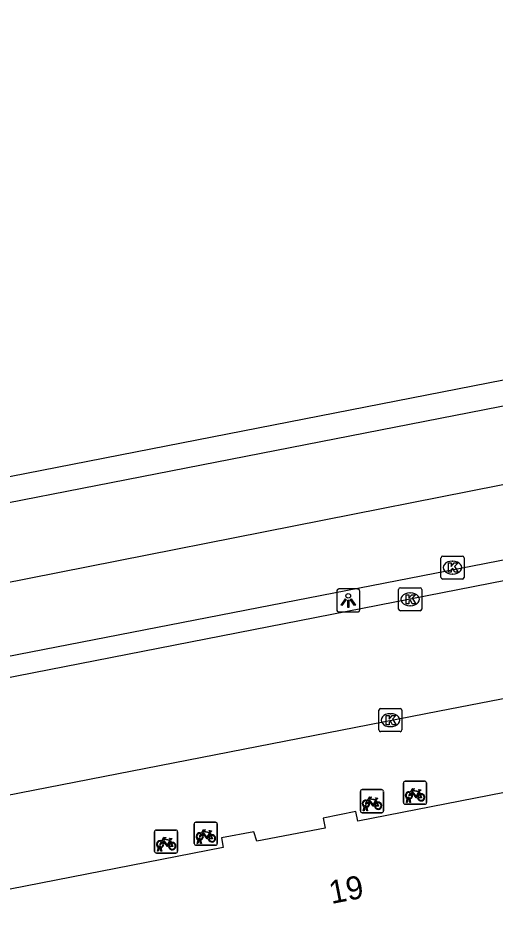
# Model space of a CAD drawing. Extents: x 160379 to 161131, y 383940 to 384849.
# Drawn here: x 160693.77 to 160714.44, y 384798.32 to 384837.19 of the extents above; entities that cross this region are included whole.
import ezdxf

# ---------------------------------------------------------------- set-up
doc = ezdxf.new("R2010")
doc.units = 0
for name, color, linetype in [('IMGEO_Fietsenrek', 7, 'Continuous'), ('IMGEO_Kolk', 7, 'Continuous'), ('IMGEO_Lichtpunt', 7, 'Continuous'), ('IMGEO_Pand', 7, 'Continuous'), ('IMGEO_Pand_nummerreeks', 7, 'Continuous'), ('IMGEO_Rijbaan_lokaal_open', 7, 'Continuous'), ('IMGEO_Rijbaan_regionaal_gesloten', 7, 'Continuous')]:
    doc.layers.add(name, color=color, linetype=linetype)

msp = doc.modelspace()

# ---------------------------------------------------------------- linework, layer by layer
at = {"layer": 'IMGEO_Fietsenrek'}
for p, q in [((160710.472, 384803.16), (160710.472, 384804.001)), ((160710.472, 384804.001), (160710.472, 384803.16)), ((160710.547, 384804.085), (160711.388, 384804.085)), ((160711.388, 384804.085), (160710.547, 384804.085)), ((160711.472, 384804.01), (160711.472, 384803.169)), ((160711.472, 384803.169), (160711.472, 384804.01)), ((160708.607, 384802.796), (160708.607, 384803.637)), ((160708.607, 384803.637), (160708.607, 384802.796)), ((160708.682, 384803.721), (160709.523, 384803.721)), ((160709.523, 384803.721), (160708.682, 384803.721)), ((160709.607, 384803.646), (160709.607, 384802.805)), ((160709.607, 384802.805), (160709.607, 384803.646)), ((160711.159, 384803.634), (160711.195, 384803.539)), ((160709.294, 384803.27), (160709.33, 384803.175)), ((160710.599, 384803.169), (160710.638, 384803.329)), ((160710.668, 384803.317), (160710.633, 384803.169)), ((160710.71, 384803.341), (160710.709, 384803.345)), ((160710.751, 384803.169), (160710.717, 384803.311)), ((160710.741, 384803.352), (160710.742, 384803.345)), ((160710.749, 384803.315), (160710.784, 384803.169)), ((160708.734, 384802.805), (160708.773, 384802.965)), ((160708.803, 384802.953), (160708.768, 384802.805)), ((160708.845, 384802.977), (160708.844, 384802.981)), ((160708.886, 384802.805), (160708.852, 384802.947)), ((160708.876, 384802.988), (160708.877, 384802.981)), ((160708.884, 384802.951), (160708.919, 384802.805)), ((160711.397, 384803.085), (160710.556, 384803.085)), ((160710.556, 384803.085), (160711.397, 384803.085)), ((160710.633, 384803.169), (160710.599, 384803.169)), ((160710.784, 384803.169), (160710.751, 384803.169)), ((160709.532, 384802.721), (160708.691, 384802.721)), ((160708.691, 384802.721), (160709.532, 384802.721)), ((160708.768, 384802.805), (160708.734, 384802.805)), ((160708.919, 384802.805), (160708.886, 384802.805)), ((160701.408, 384801.38), (160701.408, 384802.221)), ((160701.408, 384802.221), (160701.408, 384801.38)), ((160701.483, 384802.305), (160702.324, 384802.305)), ((160702.324, 384802.305), (160701.483, 384802.305)), ((160702.408, 384802.23), (160702.408, 384801.389)), ((160702.408, 384801.389), (160702.408, 384802.23)), ((160699.69, 384801.044), (160699.69, 384801.885)), ((160699.69, 384801.885), (160699.69, 384801.044)), ((160699.765, 384801.969), (160700.606, 384801.969)), ((160700.606, 384801.969), (160699.765, 384801.969)), ((160700.69, 384801.894), (160700.69, 384801.053)), ((160700.69, 384801.053), (160700.69, 384801.894)), ((160702.095, 384801.854), (160702.131, 384801.759)), ((160700.377, 384801.518), (160700.413, 384801.423)), ((160702.333, 384801.305), (160701.492, 384801.305)), ((160701.492, 384801.305), (160702.333, 384801.305)), ((160701.535, 384801.389), (160701.574, 384801.549)), ((160701.569, 384801.389), (160701.535, 384801.389)), ((160701.604, 384801.537), (160701.569, 384801.389)), ((160701.646, 384801.561), (160701.645, 384801.565)), ((160701.687, 384801.389), (160701.653, 384801.531)), ((160701.677, 384801.572), (160701.678, 384801.565)), ((160701.685, 384801.535), (160701.72, 384801.389)), ((160701.72, 384801.389), (160701.687, 384801.389)), ((160700.615, 384800.969), (160699.774, 384800.969)), ((160699.774, 384800.969), (160700.615, 384800.969)), ((160699.817, 384801.053), (160699.856, 384801.213)), ((160699.851, 384801.053), (160699.817, 384801.053)), ((160699.886, 384801.201), (160699.851, 384801.053)), ((160699.928, 384801.225), (160699.927, 384801.229)), ((160699.969, 384801.053), (160699.935, 384801.195)), ((160699.959, 384801.236), (160699.96, 384801.229)), ((160699.967, 384801.199), (160700.002, 384801.053)), ((160700.002, 384801.053), (160699.969, 384801.053))]:
    msp.add_line(p, q, dxfattribs=at)
for points in [[(160710.785, 384803.611), (160710.88, 384803.775), (160710.966, 384803.761), (160710.968, 384803.752), (160710.912, 384803.741), (160710.885, 384803.696), (160711.141, 384803.655)], [(160711.081, 384803.367), (160711.031, 384803.367), (160710.84, 384803.618), (160710.821, 384803.586)], [(160711.128, 384803.63), (160710.871, 384803.671), (160710.854, 384803.642), (160711.021, 384803.422), (160711.128, 384803.63)], [(160711.176, 384803.532), (160711.146, 384803.609), (160711.037, 384803.391), (160711.08, 384803.391)], [(160711.141, 384803.655), (160711.166, 384803.704), (160711.16, 384803.708), (160711.137, 384803.712), (160711.125, 384803.719), (160711.124, 384803.722), (160711.126, 384803.727), (160711.221, 384803.712), (160711.223, 384803.702), (160711.213, 384803.689), (160711.201, 384803.683), (160711.187, 384803.689), (160711.159, 384803.634)], [(160708.941, 384803.195), (160708.889, 384803.105), (160708.849, 384803.08), (160708.85, 384803.127), (160708.905, 384803.221)], [(160708.92, 384803.247), (160709.015, 384803.411), (160709.101, 384803.397), (160709.103, 384803.388), (160709.047, 384803.377), (160709.02, 384803.332), (160709.276, 384803.291)], [(160709.216, 384803.003), (160709.166, 384803.003), (160708.975, 384803.254), (160708.956, 384803.222)], [(160709.263, 384803.266), (160709.006, 384803.307), (160708.989, 384803.278), (160709.156, 384803.058), (160709.263, 384803.266)], [(160709.311, 384803.168), (160709.281, 384803.245), (160709.172, 384803.027), (160709.215, 384803.027)], [(160709.276, 384803.291), (160709.301, 384803.34), (160709.295, 384803.344), (160709.272, 384803.348), (160709.26, 384803.355), (160709.259, 384803.358), (160709.261, 384803.363), (160709.356, 384803.348), (160709.358, 384803.338), (160709.348, 384803.325), (160709.336, 384803.319), (160709.322, 384803.325), (160709.294, 384803.27)], [(160710.806, 384803.559), (160710.754, 384803.469), (160710.714, 384803.444), (160710.715, 384803.491), (160710.77, 384803.585)], [(160711.11, 384803.391), (160711.23, 384803.39), (160711.186, 384803.504)], [(160711.206, 384803.511), (160711.261, 384803.366), (160711.111, 384803.366)], [(160709.245, 384803.027), (160709.365, 384803.026), (160709.321, 384803.14)], [(160709.341, 384803.147), (160709.396, 384803.002), (160709.246, 384803.002)], [(160700.003, 384801.495), (160700.098, 384801.659), (160700.184, 384801.645), (160700.186, 384801.636), (160700.13, 384801.625), (160700.103, 384801.58), (160700.359, 384801.539)], [(160701.742, 384801.779), (160701.69, 384801.689), (160701.65, 384801.664), (160701.651, 384801.711), (160701.706, 384801.805)], [(160701.721, 384801.831), (160701.816, 384801.995), (160701.902, 384801.981), (160701.904, 384801.972), (160701.848, 384801.961), (160701.821, 384801.916), (160702.077, 384801.875)], [(160702.017, 384801.587), (160701.967, 384801.587), (160701.776, 384801.838), (160701.757, 384801.806)], [(160702.064, 384801.85), (160701.807, 384801.891), (160701.79, 384801.862), (160701.957, 384801.642), (160702.064, 384801.85)], [(160702.112, 384801.752), (160702.082, 384801.829), (160701.973, 384801.611), (160702.016, 384801.611)], [(160702.046, 384801.611), (160702.166, 384801.61), (160702.122, 384801.724)], [(160702.142, 384801.731), (160702.197, 384801.586), (160702.047, 384801.586)], [(160702.077, 384801.875), (160702.102, 384801.924), (160702.096, 384801.928), (160702.073, 384801.932), (160702.061, 384801.939), (160702.06, 384801.942), (160702.062, 384801.947), (160702.157, 384801.932), (160702.159, 384801.922), (160702.149, 384801.909), (160702.137, 384801.903), (160702.123, 384801.909), (160702.095, 384801.854)], [(160700.024, 384801.443), (160699.972, 384801.353), (160699.932, 384801.328), (160699.933, 384801.375), (160699.988, 384801.469)], [(160700.299, 384801.251), (160700.249, 384801.251), (160700.058, 384801.502), (160700.039, 384801.47)], [(160700.346, 384801.514), (160700.089, 384801.555), (160700.072, 384801.526), (160700.239, 384801.306), (160700.346, 384801.514)], [(160700.394, 384801.416), (160700.364, 384801.493), (160700.255, 384801.275), (160700.298, 384801.275)], [(160700.328, 384801.275), (160700.448, 384801.274), (160700.404, 384801.388)], [(160700.424, 384801.395), (160700.479, 384801.25), (160700.329, 384801.25)], [(160700.359, 384801.539), (160700.384, 384801.588), (160700.378, 384801.592), (160700.355, 384801.596), (160700.343, 384801.603), (160700.342, 384801.606), (160700.344, 384801.611), (160700.439, 384801.596), (160700.441, 384801.586), (160700.431, 384801.573), (160700.419, 384801.567), (160700.405, 384801.573), (160700.377, 384801.518)]]:
    msp.add_lwpolyline(points, dxfattribs=at)
for centre, radius, start, end in [((160710.55, 384804.007), 0.0779, 92.4484, 184.2845), ((160710.55, 384804.007), 0.0779, 92.4484, 184.2845), ((160711.394, 384804.007), 0.0779, 2.4484, 94.2845), ((160711.394, 384804.007), 0.0779, 2.4484, 94.2845), ((160708.685, 384803.643), 0.0779, 92.4484, 184.2845), ((160708.685, 384803.643), 0.0779, 92.4484, 184.2845), ((160709.529, 384803.643), 0.0779, 2.4484, 94.2845), ((160709.529, 384803.643), 0.0779, 2.4484, 94.2845), ((160710.712, 384803.47), 0.159, 62.6766, 242.1369), ((160710.712, 384803.47), 0.129, 63.3192, 238.903), ((160708.847, 384803.106), 0.159, 62.6766, 242.1369), ((160708.847, 384803.106), 0.129, 63.3192, 238.903), ((160708.847, 384803.106), 0.159, 283.5766, 46.6042), ((160710.692, 384803.341), 0.0499, 12.8025, 158.6934), ((160710.712, 384803.47), 0.159, 253.9967, 271.7867), ((160710.692, 384803.341), 0.0174, 12.8025, 163.4502), ((160710.712, 384803.47), 0.129, 253.415, 269.0204), ((160710.712, 384803.47), 0.129, 283.6043, 43.4302), ((160710.712, 384803.47), 0.159, 283.5766, 46.6042), ((160711.239, 384803.386), 0.159, 113.3408, 178.3217), ((160711.239, 384803.386), 0.159, 187.0065, 105.7708), ((160711.239, 384803.386), 0.129, 113.923, 177.9556), ((160711.239, 384803.386), 0.129, 188.6715, 104.5883), ((160708.827, 384802.977), 0.0499, 12.8025, 158.6934), ((160708.847, 384803.106), 0.159, 253.9967, 271.7867), ((160708.827, 384802.977), 0.0174, 12.8025, 163.4502), ((160708.847, 384803.106), 0.129, 253.415, 269.0204), ((160708.847, 384803.106), 0.129, 283.6043, 43.4302), ((160709.374, 384803.022), 0.159, 113.3408, 178.3217), ((160709.374, 384803.022), 0.159, 187.0065, 105.7708), ((160709.374, 384803.022), 0.129, 113.923, 177.9556), ((160709.374, 384803.022), 0.129, 188.6715, 104.5883), ((160710.55, 384803.163), 0.0779, 182.4484, 274.2845), ((160710.55, 384803.163), 0.0779, 182.4484, 274.2845), ((160711.394, 384803.163), 0.0779, 272.4484, 4.2845), ((160711.394, 384803.163), 0.0779, 272.4484, 4.2845), ((160708.685, 384802.799), 0.0779, 182.4484, 274.2845), ((160708.685, 384802.799), 0.0779, 182.4484, 274.2845), ((160709.529, 384802.799), 0.0779, 272.4484, 4.2845), ((160709.529, 384802.799), 0.0779, 272.4484, 4.2845), ((160701.486, 384802.227), 0.0779, 92.4484, 184.2845), ((160701.486, 384802.227), 0.0779, 92.4484, 184.2845), ((160702.33, 384802.227), 0.0779, 2.4484, 94.2845), ((160702.33, 384802.227), 0.0779, 2.4484, 94.2845), ((160699.768, 384801.891), 0.0779, 92.4484, 184.2845), ((160699.768, 384801.891), 0.0779, 92.4484, 184.2845), ((160700.612, 384801.891), 0.0779, 2.4484, 94.2845), ((160700.612, 384801.891), 0.0779, 2.4484, 94.2845), ((160701.648, 384801.69), 0.159, 62.6766, 242.1369), ((160701.648, 384801.69), 0.129, 63.3192, 238.903), ((160701.648, 384801.69), 0.129, 283.6043, 43.4302), ((160701.648, 384801.69), 0.159, 283.5766, 46.6042), ((160702.175, 384801.606), 0.159, 113.3408, 178.3217), ((160702.175, 384801.606), 0.159, 187.0065, 105.7708), ((160702.175, 384801.606), 0.129, 113.923, 177.9556), ((160702.175, 384801.606), 0.129, 188.6715, 104.5883), ((160699.93, 384801.354), 0.159, 62.6766, 242.1369), ((160699.93, 384801.354), 0.129, 63.3192, 238.903), ((160699.91, 384801.225), 0.0499, 12.8025, 158.6934), ((160699.93, 384801.354), 0.129, 283.6043, 43.4302), ((160699.93, 384801.354), 0.159, 283.5766, 46.6042), ((160700.457, 384801.27), 0.159, 113.3408, 178.3217), ((160700.457, 384801.27), 0.159, 187.0065, 105.7708), ((160700.457, 384801.27), 0.129, 113.923, 177.9556), ((160700.457, 384801.27), 0.129, 188.6715, 104.5883), ((160701.486, 384801.383), 0.0779, 182.4484, 274.2845), ((160701.486, 384801.383), 0.0779, 182.4484, 274.2845), ((160701.628, 384801.561), 0.0499, 12.8025, 158.6934), ((160701.648, 384801.69), 0.159, 253.9967, 271.7867), ((160701.628, 384801.561), 0.0174, 12.8025, 163.4502), ((160701.648, 384801.69), 0.129, 253.415, 269.0204), ((160702.33, 384801.383), 0.0779, 272.4484, 4.2845), ((160702.33, 384801.383), 0.0779, 272.4484, 4.2845), ((160699.768, 384801.047), 0.0779, 182.4484, 274.2845), ((160699.768, 384801.047), 0.0779, 182.4484, 274.2845), ((160699.93, 384801.354), 0.159, 253.9967, 271.7867), ((160699.91, 384801.225), 0.0174, 12.8025, 163.4502), ((160699.93, 384801.354), 0.129, 253.415, 269.0204), ((160700.612, 384801.047), 0.0779, 272.4484, 4.2845), ((160700.612, 384801.047), 0.0779, 272.4484, 4.2845)]:
    msp.add_arc(centre, radius, start, end, dxfattribs=at)
at = {"layer": 'IMGEO_Kolk'}
for p, q in [((160712.1, 384812.923), (160712.1, 384813.775)), ((160712.175, 384813.849), (160713.027, 384813.849)), ((160713.101, 384813.775), (160713.101, 384812.923)), ((160712.588, 384813.629), (160712.613, 384813.629)), ((160712.611, 384813.069), (160712.586, 384813.069)), ((160713.027, 384812.849), (160712.175, 384812.849)), ((160710.264, 384811.549), (160710.264, 384812.401)), ((160710.339, 384812.475), (160711.191, 384812.475)), ((160710.752, 384812.255), (160710.777, 384812.255)), ((160711.265, 384812.401), (160711.265, 384811.549)), ((160711.191, 384811.475), (160710.339, 384811.475)), ((160710.775, 384811.695), (160710.75, 384811.695)), ((160709.408, 384806.308), (160709.408, 384807.16)), ((160709.483, 384807.234), (160710.335, 384807.234)), ((160710.409, 384807.16), (160710.409, 384806.308)), ((160709.896, 384807.014), (160709.921, 384807.014)), ((160709.919, 384806.454), (160709.894, 384806.454)), ((160710.335, 384806.234), (160709.483, 384806.234))]:
    msp.add_line(p, q, dxfattribs=at)
for points in [[(160712.1, 384812.923), (160712.1, 384813.775)], [(160712.175, 384813.849), (160713.027, 384813.849)], [(160713.101, 384813.775), (160713.101, 384812.923)], [(160712.421, 384813.549), (160712.544, 384813.549), (160712.544, 384813.398), (160712.674, 384813.549), (160712.838, 384813.549), (160712.692, 384813.398), (160712.845, 384813.149), (160712.693, 384813.149), (160712.608, 384813.313), (160712.544, 384813.246), (160712.544, 384813.149), (160712.421, 384813.149), (160712.421, 384813.549)], [(160713.027, 384812.849), (160712.175, 384812.849)], [(160710.264, 384811.549), (160710.264, 384812.401)], [(160710.339, 384812.475), (160711.191, 384812.475)], [(160710.585, 384812.175), (160710.708, 384812.175), (160710.708, 384812.024), (160710.838, 384812.175), (160711.002, 384812.175), (160710.856, 384812.024), (160711.009, 384811.775), (160710.857, 384811.775), (160710.772, 384811.939), (160710.708, 384811.872), (160710.708, 384811.775), (160710.585, 384811.775), (160710.585, 384812.175)], [(160711.265, 384812.401), (160711.265, 384811.549)], [(160711.191, 384811.475), (160710.339, 384811.475)], [(160709.408, 384806.308), (160709.408, 384807.16)], [(160709.483, 384807.234), (160710.335, 384807.234)], [(160710.409, 384807.16), (160710.409, 384806.308)], [(160709.729, 384806.934), (160709.852, 384806.934), (160709.852, 384806.783), (160709.982, 384806.934), (160710.146, 384806.934), (160710, 384806.783), (160710.153, 384806.534), (160710.001, 384806.534), (160709.916, 384806.698), (160709.852, 384806.631), (160709.852, 384806.534), (160709.729, 384806.534), (160709.729, 384806.934)], [(160710.335, 384806.234), (160709.483, 384806.234)]]:
    msp.add_lwpolyline(points, dxfattribs=at)
for centre, start, end in [((160712.177, 384813.773), 91.552, 178.448), ((160712.177, 384813.773), 91.552, 178.448), ((160713.025, 384813.773), 1.552, 88.448), ((160713.025, 384813.773), 1.552, 88.448), ((160712.177, 384812.925), 181.552, 268.448), ((160712.177, 384812.925), 181.552, 268.448), ((160713.025, 384812.925), 271.552, 358.448), ((160713.025, 384812.925), 271.552, 358.448), ((160710.341, 384812.399), 91.552, 178.448), ((160710.341, 384812.399), 91.552, 178.448), ((160711.189, 384812.399), 1.552, 88.448), ((160711.189, 384812.399), 1.552, 88.448), ((160710.341, 384811.551), 181.552, 268.448), ((160710.341, 384811.551), 181.552, 268.448), ((160711.189, 384811.551), 271.552, 358.448), ((160711.189, 384811.551), 271.552, 358.448), ((160709.485, 384807.158), 91.552, 178.448), ((160709.485, 384807.158), 91.552, 178.448), ((160710.333, 384807.158), 1.552, 88.448), ((160710.333, 384807.158), 1.552, 88.448), ((160709.485, 384806.31), 181.552, 268.448), ((160709.485, 384806.31), 181.552, 268.448), ((160710.333, 384806.31), 271.552, 358.448), ((160710.333, 384806.31), 271.552, 358.448)]:
    msp.add_arc(centre, 0.0765, start, end, dxfattribs=at)
for centre, major_axis, ratio, start_param, end_param in [((160712.587, 384813.349), (-0.387, 0.002), 0.722429, 4.712389, 7.853982), ((160712.612, 384813.349), (-0.39, 0.002), 0.717154, 1.570796, 4.712389), ((160710.751, 384811.975), (-0.387, 0.002), 0.722429, 4.712389, 7.853982), ((160710.776, 384811.975), (-0.39, 0.002), 0.717154, 1.570796, 4.712389), ((160709.895, 384806.734), (-0.387, 0.002), 0.722429, 4.712389, 7.853982), ((160709.92, 384806.734), (-0.39, 0.002), 0.717154, 1.570796, 4.712389)]:
    msp.add_ellipse(centre, major_axis=major_axis, ratio=ratio, start_param=start_param, end_param=end_param, dxfattribs=at)
at = {"layer": 'IMGEO_Lichtpunt'}
for p, q in [((160707.583, 384812.326), (160707.583, 384811.519)), ((160707.583, 384812.326), (160707.583, 384811.519)), ((160708.485, 384812.421), (160707.677, 384812.421)), ((160708.485, 384812.421), (160707.677, 384812.421)), ((160708.579, 384811.519), (160708.579, 384812.326)), ((160708.579, 384811.519), (160708.579, 384812.326)), ((160707.677, 384811.425), (160708.485, 384811.425)), ((160707.677, 384811.425), (160708.485, 384811.425))]:
    msp.add_line(p, q, dxfattribs=at)
for points in [[(160707.957, 384811.99), (160707.996, 384811.962), (160707.808, 384811.7), (160707.77, 384811.727), (160707.957, 384811.99)], [(160708.059, 384811.942), (160708.106, 384811.942), (160708.106, 384811.62), (160708.059, 384811.62), (160708.059, 384811.942)], [(160708.169, 384811.962), (160708.207, 384811.989), (160708.394, 384811.727), (160708.355, 384811.699), (160708.169, 384811.962)]]:
    msp.add_lwpolyline(points, dxfattribs=at)
msp.add_circle((160708.082, 384812.124), 0.0994, dxfattribs=at)
for centre, start, end in [((160707.677, 384812.326), 90, 180), ((160707.677, 384812.326), 90, 180), ((160708.485, 384812.326), 0, 90), ((160708.485, 384812.326), 0, 90), ((160707.677, 384811.519), 180, 270), ((160707.677, 384811.519), 180, 270), ((160708.485, 384811.519), 270, 0), ((160708.485, 384811.519), 270, 360)]:
    msp.add_arc(centre, 0.0946, start, end, dxfattribs=at)
at = {"layer": 'IMGEO_Pand'}
msp.add_lwpolyline([(160734.212, 384805.42), (160733.849, 384807.308), (160708.498, 384802.355), (160708.412, 384802.765), (160706.995, 384802.488), (160707.079, 384802.056), (160704.115, 384801.479), (160703.994, 384801.892), (160702.589, 384801.624), (160702.668, 384801.211), (160680.864, 384796.949)], dxfattribs=at)
at = {"layer": 'IMGEO_Rijbaan_lokaal_open'}
for points in [[(160754.132, 384820.304), (160751.991, 384820.036), (160731.557, 384816.055), (160710.765, 384811.973), (160690.315, 384807.978), (160668.863, 384803.782)], [(160669.558, 384798.838), (160712.036, 384807.136), (160731.148, 384810.84), (160732.219, 384810.957)]]:
    msp.add_lwpolyline(points, dxfattribs=at)
at = {"layer": 'IMGEO_Rijbaan_regionaal_gesloten'}
for points in [[(160407.774, 384758.961), (160496.29, 384789.397), (160509.787, 384793.209), (160516.634, 384794.476), (160522.145, 384795.098), (160533.464, 384796.44), (160578.535, 384797.637), (160591.993, 384798.377), (160620.019, 384800.647), (160623.941, 384800.965), (160636.271, 384802.448), (160652.633, 384805.11), (160663.941, 384807.107), (160687.886, 384811.633), (160723.538, 384818.688), (160757.394, 384825.337), (160773.567, 384827.732), (160796.581, 384831.06), (160808.154, 384832.524), (160820.659, 384834.653), (160832.812, 384837.187)], [(160666.233, 384811.987), (160791.269, 384836.471)], [(160761.012, 384829.451), (160759.855, 384829.172), (160673.267, 384812.223)], [(160669.687, 384804.898), (160753.962, 384821.317)]]:
    msp.add_lwpolyline(points, dxfattribs=at)

# ---------------------------------------------------------------- texts
at = {"layer": 'IMGEO_Pand_nummerreeks'}
msp.add_text('19', height=1, rotation=11.018, dxfattribs=at).set_placement((160707.352, 384798.758))

doc.saveas('drawing.dxf')
